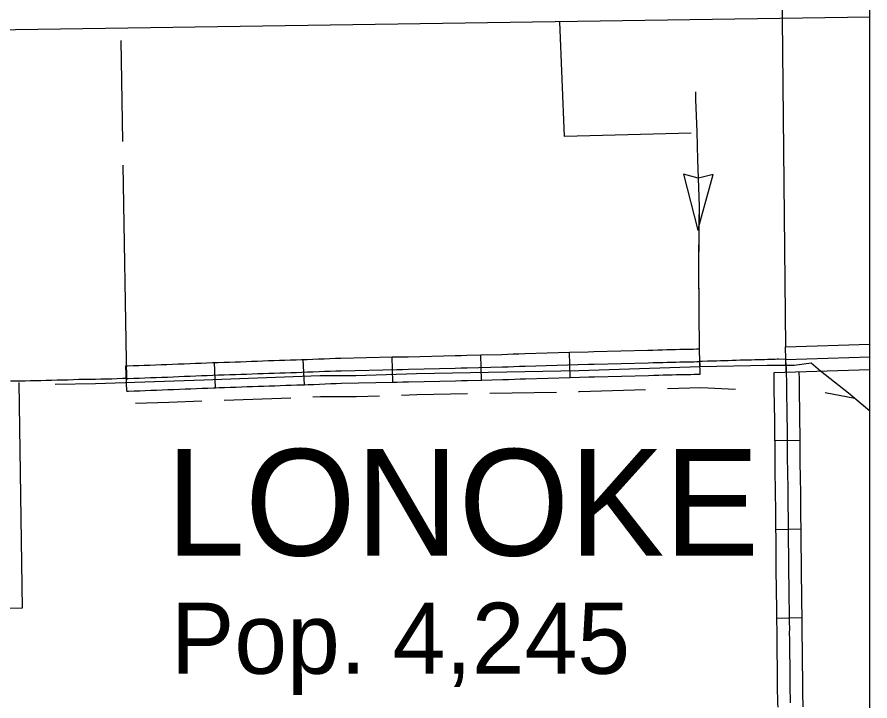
# Model space of a CAD drawing. Extents: x 1127717 to 1741049, y 2026793 to 2244711.
# Drawn here: x 1344558 to 1349634, y 2079283 to 2083351 of the extents above; entities that cross this region are included whole.
import ezdxf

# ---------------------------------------------------------------- set-up
doc = ezdxf.new("R2010")
doc.units = 0
for name, color, linetype in [('1', 7, 'Continuous'), ('15', 7, 'Continuous'), ('32', 7, 'Continuous'), ('33', 7, 'Continuous'), ('34', 7, 'Continuous'), ('43', 7, 'Continuous'), ('6', 7, 'Continuous')]:
    doc.layers.add(name, color=color, linetype=linetype)

msp = doc.modelspace()

# ---------------------------------------------------------------- linework, layer by layer
at = {"layer": '1'}
msp.add_lwpolyline([(1349634.2, 2111942.3), (1278362.7, 2111942.3), (1278362.7, 2066677.1), (1349634.2, 2066677.1)], close=True, dxfattribs=at)
at = {"layer": '15'}
msp.add_lwpolyline([(1349634.2, 2083349.2), (1342807, 2083248.8)], dxfattribs=at)
at = {"layer": '32'}
for p, q in [((1347850.4, 2081207), (1347846.2, 2081356.9)), ((1348624.5, 2081226.7), (1348620.1, 2081376.7)), ((1349136.3, 2081239.4), (1349131.5, 2081389.3)), ((1346268.2, 2081163.5), (1346261.7, 2081313.4)), ((1346794.3, 2081178.7), (1346791.1, 2081328.7)), ((1347322.5, 2081191), (1347318.6, 2081340.9)), ((1345212.6, 2081125.7), (1345206.7, 2081275.6)), ((1345740.2, 2081146), (1345734.3, 2081295.9)), ((1349219.1, 2080831.4), (1349069.1, 2080829.9)), ((1349224.8, 2080304.2), (1349074.8, 2080301.2)), ((1349230.5, 2079776.1), (1349080.5, 2079773.3))]:
    msp.add_line(p, q, dxfattribs=at)
for points in [[(1349131.5, 2081389.3), (1349634.2, 2081405.3)], [(1347318.6, 2081340.9), (1347444.4, 2081344.1), (1347478.1, 2081345.2), (1347511.4, 2081346.6), (1347545.4, 2081348.2), (1347580.1, 2081349.5), (1347846.2, 2081356.9)], [(1347846.2, 2081356.9), (1347957.1, 2081360), (1347990.7, 2081360.9), (1348313.1, 2081369.1), (1348342.5, 2081369.9), (1348371.2, 2081370.9), (1348373.9, 2081371)], [(1348373.9, 2081371), (1348399.3, 2081371.7), (1348426.3, 2081372.5), (1348452.5, 2081373.2), (1348477.7, 2081373.8), (1348501.9, 2081374.2), (1348524.9, 2081374.6), (1348546, 2081374.9), (1348565.8, 2081375.3), (1348584.5, 2081375.7), (1348602.1, 2081376.2), (1348620.1, 2081376.7)], [(1345209.6, 2081200.7), (1345219.2, 2081201.1), (1345252.4, 2081202.1), (1345285.4, 2081203.2), (1345318.6, 2081204.4), (1345351.9, 2081205.9), (1345385.4, 2081207), (1345419.2, 2081208.2), (1345453, 2081209.6), (1345487, 2081211), (1345521.2, 2081212.4), (1345555.3, 2081213.8), (1345589.2, 2081215.2), (1345623, 2081216.4), (1345656.8, 2081217.6), (1345690.5, 2081218.9), (1345724.1, 2081220.4), (1345757.8, 2081221.7), (1345791.2, 2081222.8), (1345824.6, 2081223.7), (1345857.9, 2081224.6), (1345891.1, 2081225.9), (1345924.3, 2081227.3), (1345957.4, 2081228.7), (1345990.4, 2081229.7), (1346023.4, 2081230.8), (1346056.4, 2081231.8), (1346089.3, 2081232.8), (1346122, 2081233.9), (1346154.9, 2081235), (1346187.7, 2081236), (1346220.7, 2081237.1), (1346253.8, 2081237.9), (1346287.5, 2081239.4), (1346321.5, 2081240.9), (1346355.4, 2081242.3), (1346388.9, 2081243.7), (1346422, 2081245.1), (1346455.1, 2081246.1), (1346487.9, 2081247.1), (1346819.1, 2081254.3), (1346853.2, 2081254.9), (1346887.3, 2081255.4), (1347166.7, 2081262.4), (1347202.2, 2081263.3), (1347237.5, 2081263.9), (1347446.5, 2081269.2), (1347480.8, 2081270.2), (1347514.8, 2081271.7), (1347548.6, 2081273.3), (1347582.5, 2081274.6), (1347959.1, 2081285), (1347992.6, 2081285.9), (1348315.1, 2081294.1), (1348344.8, 2081294.9), (1348373.6, 2081295.9), (1348401.5, 2081296.8), (1348428.4, 2081297.5), (1348454.4, 2081298.3), (1348479.2, 2081298.8), (1348503.2, 2081299.2), (1348526, 2081299.6), (1348547.3, 2081299.9), (1348567.4, 2081300.3), (1348586.4, 2081300.7), (1348604.1, 2081301.3), (1348621.9, 2081301.7)], [(1345734.3, 2081295.9), (1345755.1, 2081296.7), (1345789, 2081297.8), (1345822.5, 2081298.7), (1345855.5, 2081299.6), (1345888.1, 2081300.8), (1345921.1, 2081302.2), (1345954.6, 2081303.6), (1345988, 2081304.7), (1346021, 2081305.8), (1346054.1, 2081306.8), (1346086.8, 2081307.8), (1346119.5, 2081308.9), (1346152.5, 2081310), (1346185.4, 2081311), (1346218.5, 2081312), (1346251.2, 2081312.9), (1346261.7, 2081313.4)], [(1346261.7, 2081313.4), (1346284.2, 2081314.3), (1346318.3, 2081315.9), (1346352.3, 2081317.2), (1346385.8, 2081318.6), (1346419.3, 2081320), (1346452.8, 2081321.1), (1346486, 2081322), (1346791.1, 2081328.7)], [(1346791.1, 2081328.7), (1346817.6, 2081329.2), (1346852, 2081329.9), (1346885.8, 2081330.4), (1347164.9, 2081337.4), (1347200.7, 2081338.3), (1347236, 2081338.8), (1347318.6, 2081340.9)], [(1349133.9, 2081314.3), (1349634.2, 2081330.3)], [(1349161.5, 2079270.9), (1349160.8, 2079305.6), (1349160, 2079340.3), (1349159.6, 2079374.7), (1349159.3, 2079409.1), (1349158.9, 2079443.5), (1349158.6, 2079478), (1349158.5, 2079512.5), (1349157.9, 2079546.9), (1349157.4, 2079581.2), (1349157, 2079615.5), (1349156.7, 2079649.6), (1349156.4, 2079683.2), (1349156.6, 2079716.1), (1349156, 2079748.2), (1349155.4, 2079779.8), (1349155, 2079810.9), (1349154.5, 2079841.5), (1349154.3, 2079871.7), (1349154, 2079901.5), (1349153.6, 2079930.9), (1349153.2, 2079960.7), (1349152.9, 2079990.9), (1349152.1, 2080021.6), (1349151.5, 2080052.8), (1349151.1, 2080084.1), (1349151.3, 2080115.4), (1349151.2, 2080146.3), (1349150.7, 2080176.8), (1349150.4, 2080206.9), (1349150.4, 2080237), (1349150.4, 2080267.5), (1349149.9, 2080298.2), (1349149.3, 2080328.9), (1349148.9, 2080359.8), (1349148.6, 2080390.8), (1349148.4, 2080421.7), (1349148.2, 2080452.9), (1349148.1, 2080484.1), (1349148.1, 2080515.4), (1349147.5, 2080546.6), (1349146.7, 2080577.7), (1349145.8, 2080608.9), (1349145.1, 2080640), (1349144.8, 2080671.3), (1349144.5, 2080702.8), (1349144.4, 2080734.3), (1349144.5, 2080766), (1349144.5, 2080797.8), (1349144.1, 2080829.5), (1349143.8, 2080860.6), (1349143.1, 2080891.6), (1349142.7, 2080922.3), (1349142.5, 2080952.9), (1349142.2, 2080983.6), (1349141.7, 2081014.3), (1349141.2, 2081044.9), (1349140.4, 2081075.1), (1349140, 2081105), (1349139.7, 2081134.9), (1349139.3, 2081164.4), (1349139.1, 2081193.1), (1349138.6, 2081219.8), (1349137.6, 2081243.3), (1349136.9, 2081263.3), (1349136.6, 2081278.2), (1349133.9, 2081314.3)], [(1345206.7, 2081275.6), (1345216.6, 2081276), (1345249.9, 2081277.1), (1345282.7, 2081278.2), (1345315.6, 2081279.4), (1345349, 2081280.8), (1345382.8, 2081282), (1345416.3, 2081283.1), (1345449.9, 2081284.5), (1345484, 2081285.9), (1345518.1, 2081287.3), (1345552.2, 2081288.8), (1345586.3, 2081290.1), (1345620.4, 2081291.4), (1345654, 2081292.5), (1345687.3, 2081293.8), (1345721, 2081295.4), (1345734.3, 2081295.9)], [(1349063.9, 2081237.1), (1349634.2, 2081255.2)], [(1347322.5, 2081191), (1347448.6, 2081194.2), (1347483.6, 2081195.3), (1347518.2, 2081196.8), (1347551.8, 2081198.4), (1347585, 2081199.6), (1347850.4, 2081207)], [(1347850.4, 2081207), (1347961, 2081210.1), (1347994.5, 2081210.9), (1348317.2, 2081219.1), (1348347.2, 2081220), (1348376, 2081221), (1348378.3, 2081221)], [(1348378.3, 2081221), (1348403.7, 2081221.8), (1348430.5, 2081222.6), (1348456.2, 2081223.3), (1348480.7, 2081223.8), (1348504.5, 2081224.2), (1348527.1, 2081224.6), (1348548.7, 2081224.9), (1348569.1, 2081225.3), (1348588.4, 2081225.8), (1348606.1, 2081226.3), (1348623.6, 2081226.7)], [(1349069.1, 2080829.9), (1349068.8, 2080859.4), (1349068.1, 2080890.3), (1349067.7, 2080921.5), (1349067.5, 2080952.3), (1349067.2, 2080982.6), (1349066.7, 2081013), (1349066.2, 2081043.3), (1349065.4, 2081073.7), (1349065, 2081104.1), (1349064.7, 2081133.9), (1349064.3, 2081163.7), (1349063.9, 2081237.1)], [(1349219.1, 2080831.4), (1349218.8, 2080861.9), (1349218.1, 2080893), (1349217.7, 2080923), (1349217.5, 2080953.5), (1349217.2, 2080984.6), (1349216.7, 2081015.6), (1349216.2, 2081046.4), (1349215.4, 2081076.5), (1349215, 2081106), (1349214.7, 2081135.8), (1349214.3, 2081165.1), (1349214.1, 2081194.1), (1349213.2, 2081241.8)], [(1345740.2, 2081146), (1345760.4, 2081146.8), (1345793.5, 2081147.8), (1345826.7, 2081148.8), (1345860.3, 2081149.7), (1345894.1, 2081150.9), (1345927.4, 2081152.4), (1345960.1, 2081153.7), (1345992.9, 2081154.8), (1346025.8, 2081155.9), (1346058.7, 2081156.9), (1346091.7, 2081157.9), (1346124.5, 2081159), (1346157.2, 2081160.1), (1346190.1, 2081161.1), (1346222.8, 2081162.1), (1346256.5, 2081163), (1346268.2, 2081163.5)], [(1346268.2, 2081163.5), (1346290.8, 2081164.5), (1346324.6, 2081166), (1346358.5, 2081167.4), (1346392, 2081168.7), (1346424.8, 2081170.1), (1346457.4, 2081171.2), (1346489.8, 2081172.1), (1346794.3, 2081178.7)], [(1346794.3, 2081178.7), (1346820.6, 2081179.3), (1346854.5, 2081179.9), (1346888.8, 2081180.4), (1347168.6, 2081187.4), (1347203.7, 2081188.3), (1347239.1, 2081188.9), (1347322.5, 2081191)], [(1345212.6, 2081125.7), (1345221.9, 2081126.1), (1345254.9, 2081127.1), (1345288.1, 2081128.3), (1345321.6, 2081129.5), (1345354.8, 2081130.9), (1345387.9, 2081132.1), (1345422, 2081133.2), (1345456, 2081134.7), (1345490, 2081136), (1345524.3, 2081137.4), (1345558.4, 2081138.9), (1345592, 2081140.2), (1345625.7, 2081141.5), (1345659.6, 2081142.6), (1345693.7, 2081144), (1345727.3, 2081145.5), (1345740.2, 2081146)], [(1349074.8, 2080301.2), (1349074.3, 2080327.7), (1349073.9, 2080359), (1349073.6, 2080390.2), (1349073.4, 2080421.1), (1349073.2, 2080452.6), (1349073.1, 2080484.1), (1349073.1, 2080514.6), (1349072.5, 2080544.9), (1349071.8, 2080575.7), (1349070.9, 2080607), (1349070.2, 2080638.8), (1349069.8, 2080670.6), (1349069.5, 2080702.2), (1349069.4, 2080734.3), (1349069.5, 2080766.2), (1349069.5, 2080797.4), (1349069.2, 2080828.7), (1349069.1, 2080829.9)], [(1349224.8, 2080304.2), (1349224.3, 2080330.2), (1349223.9, 2080360.6), (1349223.6, 2080391.3), (1349223.4, 2080422.2), (1349223.2, 2080453.2), (1349223.1, 2080484.2), (1349223.1, 2080516.1), (1349222.5, 2080548.3), (1349221.7, 2080579.7), (1349220.8, 2080610.8), (1349220.1, 2080641.2), (1349219.8, 2080672.1), (1349219.5, 2080703.3), (1349219.4, 2080734.3), (1349219.5, 2080765.8), (1349219.5, 2080798.3), (1349219.1, 2080830.4), (1349219.1, 2080831.4)], [(1349080.5, 2079773.3), (1349080.4, 2079778.6), (1349080, 2079809.9), (1349079.5, 2079840.7), (1349079.3, 2079871), (1349079, 2079900.5), (1349078.6, 2079929.8), (1349078.2, 2079959.8), (1349077.9, 2079989.6), (1349077.1, 2080019.9), (1349076.5, 2080051.5), (1349076.1, 2080083.8), (1349076.3, 2080115.6), (1349076.2, 2080145.6), (1349075.7, 2080175.8), (1349075.4, 2080206.5), (1349075.4, 2080237), (1349075.4, 2080266.8), (1349074.9, 2080296.8), (1349074.8, 2080301.2)], [(1349230.5, 2079776.1), (1349230.4, 2079781), (1349230, 2079811.9), (1349229.5, 2079842.3), (1349229.3, 2079872.3), (1349229, 2079902.4), (1349228.6, 2079932), (1349228.2, 2079961.6), (1349227.8, 2079992.2), (1349227.1, 2080023.2), (1349226.5, 2080054), (1349226.1, 2080084.4), (1349226.3, 2080115.2), (1349226.2, 2080147), (1349225.7, 2080177.7), (1349225.4, 2080207.2), (1349225.4, 2080237), (1349225.4, 2080268.2), (1349224.9, 2080299.6), (1349224.8, 2080304.2)], [(1349087.1, 2079245.1), (1349086.5, 2079269.3), (1349085.8, 2079303.9), (1349085, 2079339), (1349084.6, 2079374), (1349084.3, 2079408.4), (1349083.9, 2079442.8), (1349083.6, 2079477.5), (1349083.5, 2079511.7), (1349082.9, 2079545.7), (1349082.4, 2079580.2), (1349082, 2079614.7), (1349081.7, 2079649), (1349081.4, 2079683.2), (1349081.6, 2079715.6), (1349081, 2079746.8), (1349080.5, 2079773.3)], [(1349237, 2079248.5), (1349236.5, 2079272.6), (1349235.7, 2079307.2), (1349235, 2079341.6), (1349234.5, 2079375.5), (1349234.3, 2079409.8), (1349233.9, 2079444.2), (1349233.6, 2079478.4), (1349233.5, 2079513.2), (1349232.9, 2079548.1), (1349232.4, 2079582.2), (1349232, 2079616.3), (1349231.7, 2079650.2), (1349231.4, 2079683.3), (1349231.6, 2079716.6), (1349231, 2079749.6), (1349230.5, 2079776.1)]]:
    msp.add_lwpolyline(points, dxfattribs=at)
at = {"layer": '33'}
for points in [[(1345209.6, 2081200.7), (1345186.4, 2081199.8), (1345153.9, 2081198.6), (1345121.6, 2081197.5), (1345089.5, 2081196.6), (1345057.1, 2081195.9), (1345024.5, 2081195.2), (1344991.8, 2081194.8), (1344959.2, 2081194.3), (1344926.6, 2081193.8), (1344893.9, 2081192.7)], [(1344893.9, 2081192.7), (1344861.2, 2081191.5), (1344828.7, 2081190.7), (1344796.2, 2081189.8), (1344763.8, 2081188.9), (1344731.6, 2081188), (1344699.7, 2081187.1), (1344668.1, 2081186.3), (1344636.9, 2081185.9), (1344606, 2081185.3), (1344577.3, 2081184.9), (1344546.8, 2081184.6), (1344520.3, 2081184.2)]]:
    msp.add_lwpolyline(points, dxfattribs=at)
at = {"layer": '34'}
msp.add_lwpolyline([(1349133.9, 2081314.3), (1349130.6, 2081314.2), (1349090.9, 2081314.9), (1349081.6, 2081314.8), (1349070.4, 2081314.6), (1349057.2, 2081314.4), (1349041.7, 2081313.9), (1349024.8, 2081313.2), (1349007.2, 2081312.2), (1348988.9, 2081311.5), (1348969.8, 2081311.3), (1348949.8, 2081311.1), (1348928.8, 2081310.7), (1348906.8, 2081310.3), (1348884.2, 2081309.7), (1348861.2, 2081308.9), (1348837.8, 2081308.2), (1348814.2, 2081307.5), (1348790.6, 2081306.6), (1348767.2, 2081305.9), (1348743.9, 2081305.4), (1348721, 2081304.7), (1348699.3, 2081304.1), (1348680.7, 2081303.5), (1348667.2, 2081303.1), (1348635.3, 2081302.1), (1348621.9, 2081301.7)], dxfattribs=at)
at = {"layer": '43'}
for p, q in [((1348612, 2082391.7), (1348524.1, 2082416.4)), ((1348524.1, 2082416.4), (1348609, 2082083.8)), ((1348609, 2082083.8), (1348701.7, 2082414.3)), ((1348701.7, 2082414.3), (1348613.2, 2082391.7))]:
    msp.add_line(p, q, dxfattribs=at)
for points in [[(1348623.4, 2081270), (1348619.1, 2081359.2), (1348614.9, 2081864.2), (1348619.1, 2082224.9), (1348610.6, 2082500.8), (1348606.6, 2082667.4), (1348597.4, 2082860.2), (1348597.4, 2082905.5)], [(1348606.9, 2082655.7), (1348606.6, 2082667.4), (1348597.4, 2082860.2), (1348597.4, 2082905.5)], [(1348618, 2082127.9), (1348619.1, 2082224.9), (1348610.6, 2082500.8), (1348610.1, 2082523.8)], [(1348617.1, 2081599.9), (1348614.9, 2081864.2), (1348616.4, 2081995.9)], [(1348623.4, 2081270), (1347902.2, 2081245.6), (1346935, 2081228.7), (1346574.4, 2081215.9), (1346362.3, 2081215.9), (1345670.8, 2081190.5), (1345026, 2081169.3), (1344784.2, 2081165)], [(1349634.2, 2081006.5), (1349505.7, 2081113), (1349340.3, 2081244.6), (1349285.1, 2081291.3), (1349183.3, 2081278.5), (1349022.1, 2081278.5), (1348623.4, 2081270)], [(1347240.1, 2081109), (1346938.3, 2081103.7), (1346846.4, 2081100.5)], [(1347768, 2081118.3), (1347372.1, 2081111.3)], [(1348297.8, 2081134), (1347905.4, 2081120.7), (1347900, 2081120.6)], [(1348833.2, 2081135.5), (1348627.6, 2081145.1), (1348429.7, 2081138.4)], [(1349631.5, 2081008.8), (1349544.2, 2081081.1), (1349367, 2081116.2)], [(1345460.9, 2081058.5), (1345263, 2081052)], [(1345658.8, 2081065), (1345460.9, 2081058.5)], [(1346186.9, 2081084.4), (1345791.2, 2081069.8)], [(1346714.5, 2081095.8), (1346576.6, 2081090.9), (1346364.6, 2081090.9), (1346318.8, 2081089.2)]]:
    msp.add_lwpolyline(points, dxfattribs=at)
at = {"layer": '6'}
for points in [[(1349133.1, 2081389.3), (1349107.3, 2083927.8)], [(1347815.7, 2082640.2), (1347788.5, 2083322)], [(1345175.1, 2083212.2), (1345185.4, 2082610.2)], [(1348569.8, 2082659.1), (1347815.7, 2082640.2)], [(1345187.8, 2082468.7), (1345209.8, 2081193.1)], [(1344568, 2081176), (1344589, 2079834.7)], [(1344589, 2079834.7), (1343894.8, 2079821.5)]]:
    msp.add_lwpolyline(points, dxfattribs=at)

# ---------------------------------------------------------------- texts
for s, height, p in [('LONOKE', 633.6, (1345443.8, 2080147.4)), ('Pop. 4,245', 422.4, (1345474.6, 2079444.5))]:
    msp.add_text(s, height=height, dxfattribs=at).set_placement(p)

doc.saveas('drawing.dxf')
